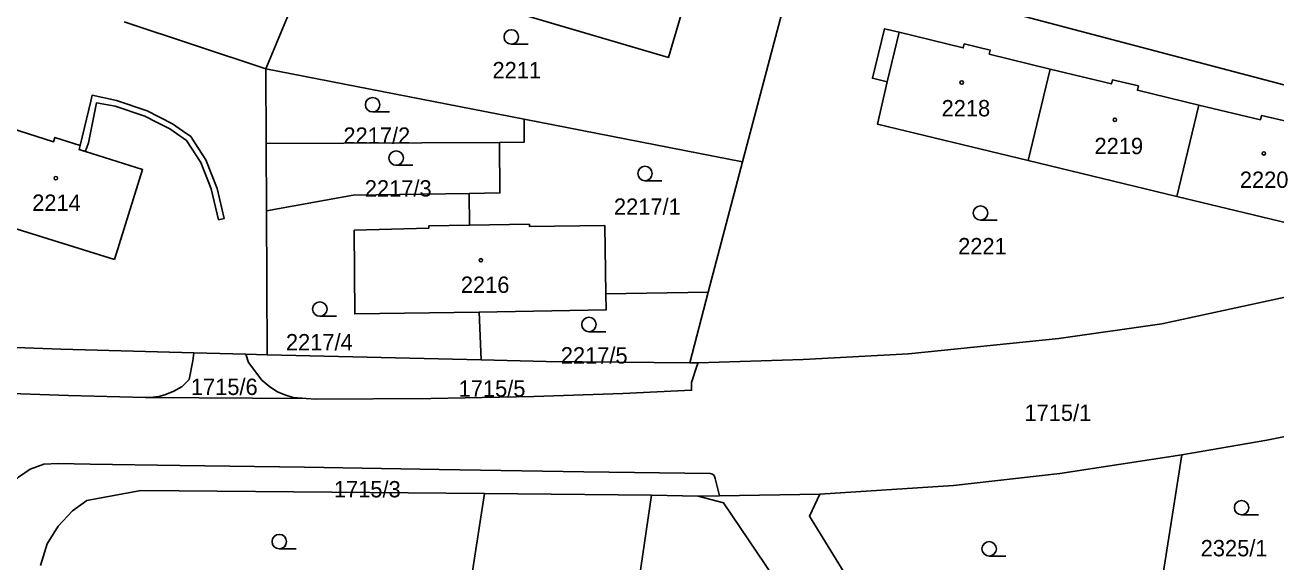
# Model space of a CAD drawing. Extents: x -869103 to -863415, y -1015889 to -1012477.
# Drawn here: x -866200.1 to -866069.9, y -1014898 to -1014842.2 of the extents above; entities that cross this region are included whole.
import ezdxf

# ---------------------------------------------------------------- set-up
doc = ezdxf.new("R2010")
doc.units = 0
for name, color, linetype in [('Hranice parcel', 7, 'Continuous'), ('Parcelní čísla', 7, 'Continuous'), ('Vnitřní kresba', 7, 'Continuous'), ('Věcná břemena k části', 7, 'Continuous'), ('Značky budov', 7, 'Continuous'), ('Značky kultur', 7, 'Continuous')]:
    doc.layers.add(name, color=color, linetype=linetype)

msp = doc.modelspace()

# ---------------------------------------------------------------- linework, layer by layer
at = {"layer": 'Hranice parcel'}
for p, q in [((-866175.01, -1014846.69), (-866162.81, -1014817.5)), ((-866125.4, -1014856.38), (-866119.75, -1014834.98)), ((-866189.75, -1014841.83), (-866175.01, -1014846.69)), ((-866148.14, -1014851.94), (-866175.01, -1014846.69)), ((-866175.01, -1014846.69), (-866174.97, -1014854.48)), ((-866095.69, -1014856.25), (-866093.39, -1014846.73)), ((-866080.24, -1014859.98), (-866077.94, -1014850.48)), ((-866148.14, -1014851.94), (-866125.4, -1014856.38)), ((-866174.97, -1014854.48), (-866150.68, -1014854.36)), ((-866174.97, -1014854.48), (-866174.94, -1014861.47)), ((-866095.69, -1014856.25), (-866080.24, -1014859.98)), ((-866125.4, -1014856.38), (-866128.97, -1014869.95)), ((-866153.84, -1014859.66), (-866153.82, -1014862.96)), ((-866080.24, -1014859.98), (-866064.35, -1014863.82)), ((-866206.25, -1014861.7), (-866190.76, -1014866.55)), ((-866174.86, -1014876.46), (-866174.94, -1014861.47)), ((-866153.82, -1014862.96), (-866158.06, -1014863.02)), ((-866147.57, -1014862.86), (-866153.82, -1014862.96)), ((-866139.63, -1014870.11), (-866139.74, -1014863.01)), ((-866128.97, -1014869.95), (-866139.63, -1014870.11)), ((-866130.91, -1014877.3), (-866128.97, -1014869.95)), ((-866152.81, -1014872.03), (-866152.6, -1014876.98)), ((-866182.49, -1014876.25), (-866177.09, -1014876.4)), ((-866177.09, -1014876.4), (-866174.86, -1014876.46)), ((-866174.86, -1014876.46), (-866152.6, -1014876.98)), ((-866130.91, -1014877.3), (-866130.04, -1014877.27)), ((-866170.83, -1014881), (-866187.53, -1014880.9)), ((-866082.43, -1014904.05), (-866079.71, -1014886.86)), ((-866152.26, -1014890.87), (-866156.35, -1014917.33)), ((-866134.89, -1014891.05), (-866152.26, -1014890.87)), ((-866134.89, -1014891.05), (-866136.69, -1014903.27)), ((-866130.04, -1014891.14), (-866134.89, -1014891.05)), ((-866127.82, -1014891.11), (-866130.04, -1014891.14)), ((-866117.37, -1014890.96), (-866127.82, -1014891.11))]:
    msp.add_line(p, q, dxfattribs=at)
for points in [[(-866155.66, -1014829.78), (-866158.14, -1014838.15), (-866133.13, -1014845.52), (-866130.65, -1014837.13)], [(-866119.75, -1014834.98), (-866053.69, -1014852.41), (-866052.73, -1014853.93), (-866053.17, -1014856.11), (-866061.63, -1014867.95), (-866063.15, -1014869.29)], [(-866093.39, -1014846.73), (-866099.74, -1014845.18), (-866099.63, -1014844.76), (-866102.34, -1014844.11), (-866102.44, -1014844.53), (-866109.12, -1014842.9), (-866110.63, -1014842.53), (-866111.89, -1014847.68), (-866110.37, -1014848.05), (-866111.37, -1014852.46), (-866095.69, -1014856.25)], [(-866077.94, -1014850.48), (-866084.33, -1014848.93), (-866084.22, -1014848.48), (-866086.93, -1014847.86), (-866087.03, -1014848.27), (-866093.39, -1014846.73)], [(-866062.06, -1014854.26), (-866068.82, -1014852.65), (-866068.71, -1014852.17), (-866071.41, -1014851.55), (-866071.52, -1014852.01), (-866077.94, -1014850.48)], [(-866190.76, -1014866.55), (-866187.83, -1014857.18), (-866194.44, -1014855.11), (-866194.31, -1014854.68), (-866196.95, -1014853.84), (-866197.09, -1014854.29), (-866203.32, -1014852.34)], [(-866150.68, -1014854.36), (-866148.14, -1014854.35), (-866148.14, -1014851.94)], [(-866153.84, -1014859.66), (-866150.65, -1014859.61), (-866150.68, -1014854.36)], [(-866174.94, -1014861.47), (-866165.91, -1014859.84), (-866153.84, -1014859.66)], [(-866158.06, -1014863.02), (-866158.06, -1014863.28), (-866165.82, -1014863.5)], [(-866165.82, -1014863.5), (-866165.76, -1014872.19), (-866152.81, -1014872.03)], [(-866139.74, -1014863.01), (-866147.57, -1014863.12), (-866147.57, -1014862.86)], [(-866139.63, -1014870.11), (-866139.61, -1014871.78), (-866152.81, -1014872.03)], [(-866130.04, -1014877.27), (-866119.09, -1014876.95), (-866108.14, -1014876.34), (-866092.5, -1014874.76), (-866081.8, -1014873.24), (-866065.6, -1014869.73)], [(-866228.25, -1014874.38), (-866225.92, -1014874.45), (-866213.25, -1014875.24), (-866196.35, -1014875.88), (-866182.49, -1014876.25)], [(-866187.53, -1014880.9), (-866187.04, -1014880.89), (-866186.14, -1014880.78), (-866185.51, -1014880.62), (-866184.58, -1014880.23), (-866183.73, -1014879.75), (-866183, -1014879.02), (-866182.6, -1014877.07), (-866182.49, -1014876.25)], [(-866177.09, -1014876.4), (-866176.8, -1014877.25), (-866175.41, -1014879.08), (-866174.6, -1014879.77), (-866173.8, -1014880.29), (-866173.03, -1014880.61), (-866172.18, -1014880.89), (-866170.83, -1014881)], [(-866152.6, -1014876.98), (-866145.83, -1014877.14), (-866130.91, -1014877.3)], [(-866130.04, -1014877.27), (-866130.16, -1014877.64), (-866130.73, -1014879.34), (-866130.72, -1014880.14), (-866137.85, -1014880.46), (-866147.12, -1014880.77), (-866157.84, -1014880.98), (-866169.82, -1014881.05), (-866170.83, -1014881)], [(-866187.53, -1014880.9), (-866195.53, -1014880.67), (-866203.51, -1014880.42), (-866213.48, -1014880.06), (-866223.47, -1014879.69), (-866226.46, -1014879.58), (-866229.54, -1014879.45)], [(-866063.33, -1014883.84), (-866070.85, -1014885.32), (-866079.71, -1014886.86)], [(-866079.71, -1014886.86), (-866092.4, -1014888.78), (-866103.45, -1014890.05), (-866117.37, -1014890.96)], [(-866201.15, -1014905.03), (-866201.58, -1014904.43), (-866202.16, -1014903.38), (-866202.62, -1014902.11), (-866202.85, -1014899.6), (-866202.75, -1014896.61), (-866202.64, -1014893.14), (-866202.39, -1014891.67), (-866201.99, -1014890.71), (-866201.43, -1014889.89), (-866200.75, -1014889.18), (-866199.53, -1014888.34), (-866198.11, -1014887.84), (-866196.61, -1014887.76), (-866193.29, -1014887.83), (-866183.96, -1014887.96), (-866170.98, -1014888.12), (-866156.96, -1014888.38), (-866141.92, -1014888.62), (-866128.79, -1014888.8), (-866128.53, -1014888.87), (-866128.36, -1014889.01), (-866128.25, -1014889.3), (-866127.82, -1014891.11)], [(-866152.26, -1014890.87), (-866188, -1014890.55), (-866193.65, -1014891.6), (-866195.12, -1014892.69), (-866196.61, -1014894.26), (-866197.76, -1014896.11), (-866198.47, -1014898.35)], [(-866130.04, -1014891.14), (-866127.38, -1014891.84), (-866120.46, -1014902.12), (-866118.11, -1014905.37), (-866115.49, -1014908.56)], [(-866085.78, -1014925.02), (-866090.85, -1014921.74), (-866097.42, -1014916.99), (-866102.7, -1014912.65), (-866106.94, -1014908.74), (-866109.68, -1014905.82), (-866112.22, -1014902.72), (-866114.82, -1014899.09), (-866118.45, -1014893.23), (-866117.37, -1014890.96)]]:
    msp.add_lwpolyline(points, dxfattribs=at)
at = {"layer": 'Vnitřní kresba'}
msp.add_line((-866110.37, -1014848.05), (-866109.12, -1014842.9), dxfattribs=at)
at = {"layer": 'Věcná břemena k části'}
msp.add_lwpolyline([(-866194.44, -1014855.11), (-866193.79, -1014855.31), (-866193.64, -1014854.89), (-866193.47, -1014854.41), (-866192.63, -1014850.25), (-866190.7, -1014850.59), (-866187.61, -1014851.62), (-866186.33, -1014852.28), (-866185.01, -1014852.96), (-866183.26, -1014854.15), (-866181.78, -1014856.44), (-866180.71, -1014859.19), (-866179.93, -1014862.4), (-866179.34, -1014862.26), (-866180.08, -1014859.15), (-866181.24, -1014856.16), (-866182.39, -1014854.4), (-866182.82, -1014853.73), (-866183.68, -1014853.14), (-866184.71, -1014852.44), (-866187.37, -1014851.06), (-866190.54, -1014850.01), (-866193.08, -1014849.45), (-866193.23, -1014850.06), (-866194.31, -1014854.68)], close=True, dxfattribs=at)
at = {"layer": 'Značky budov'}
for centre in [(-866102.61, -1014848.13), (-866086.66, -1014852.01), (-866071.17, -1014855.51), (-866196.86, -1014858.08), (-866152.63, -1014866.61)]:
    msp.add_circle(centre, 0.175, dxfattribs=at)
at = {"layer": 'Značky kultur'}
for p, q in [((-866149.47, -1014844.14), (-866147.72, -1014844.14)), ((-866163.9, -1014851.19), (-866162.15, -1014851.19)), ((-866161.45, -1014856.74), (-866159.7, -1014856.74)), ((-866135.56, -1014858.34), (-866133.81, -1014858.34)), ((-866100.65, -1014862.45), (-866098.9, -1014862.45)), ((-866169.39, -1014872.44), (-866167.64, -1014872.44)), ((-866141.39, -1014874.05), (-866139.64, -1014874.05)), ((-866073.49, -1014893.1), (-866071.74, -1014893.1)), ((-866173.61, -1014896.63), (-866171.86, -1014896.63)), ((-866099.75, -1014897.38), (-866098, -1014897.38))]:
    msp.add_line(p, q, dxfattribs=at)
for centre in [(-866149.47, -1014843.39), (-866163.9, -1014850.44), (-866161.45, -1014855.99), (-866135.56, -1014857.59), (-866100.65, -1014861.7), (-866169.39, -1014871.69), (-866141.39, -1014873.3), (-866073.49, -1014892.35), (-866173.61, -1014895.88), (-866099.75, -1014896.63)]:
    msp.add_circle(centre, 0.75, dxfattribs=at)

# ---------------------------------------------------------------- texts
at = {"layer": 'Parcelní čísla'}
for s, p in [('2211', (-866151.43, -1014847.69)), ('2218', (-866104.7, -1014851.65)), ('2217/2', (-866166.94, -1014854.5)), ('2219', (-866088.79, -1014855.58)), ('2220', (-866073.67, -1014859.09)), ('2217/3', (-866164.71, -1014859.99)), ('2214', (-866199.32, -1014861.48)), ('2217/1', (-866138.79, -1014861.89)), ('2221', (-866102.98, -1014866)), ('2216', (-866154.72, -1014870.01)), ('2217/4', (-866172.92, -1014875.99)), ('2217/5', (-866144.32, -1014877.36)), ('1715/6', (-866182.81, -1014880.63)), ('1715/5', (-866154.95, -1014880.81)), ('1715/1', (-866096.08, -1014883.33)), ('1715/3', (-866167.93, -1014891.28)), ('2325/1', (-866077.74, -1014897.41))]:
    msp.add_text(s, height=1.7, dxfattribs=at).set_placement(p)

doc.saveas('drawing.dxf')
